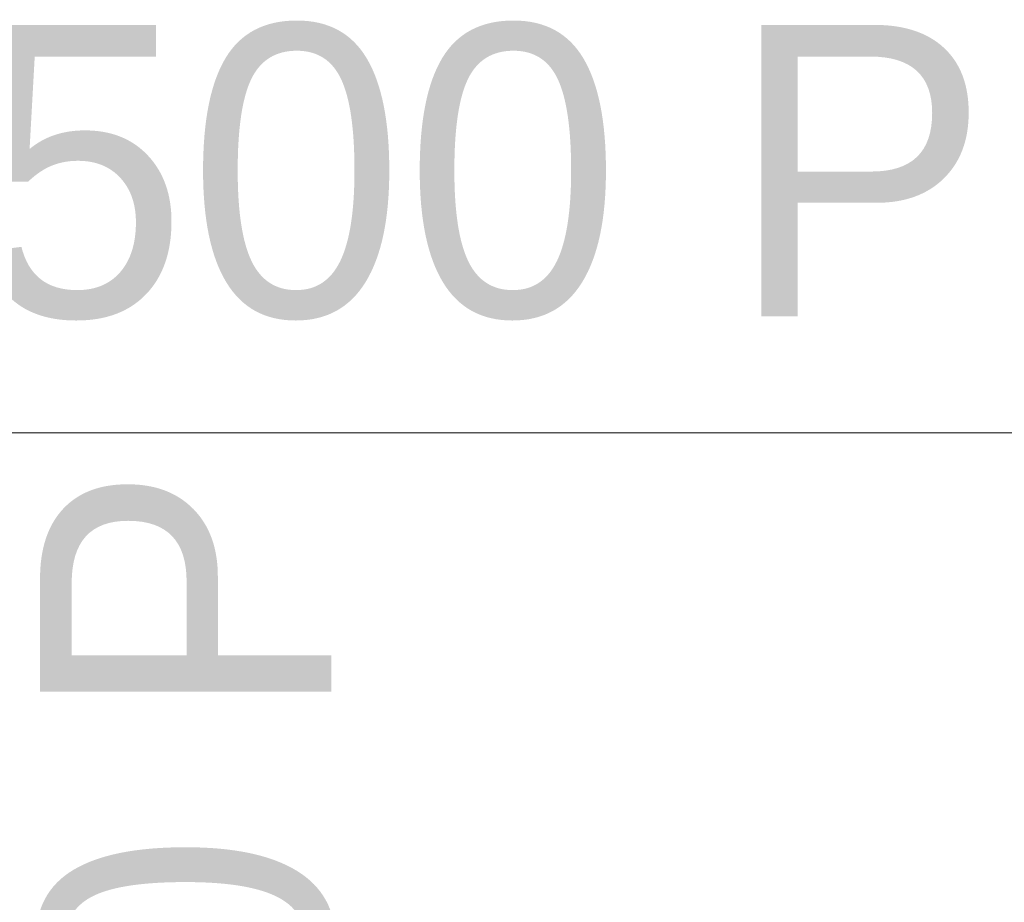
# Model space of a CAD drawing. Header units: millimetres. Extents: x -2233 to 61924, y -68080 to 6847.
# Tile 612 of 656: x 25728 to 26573, y -17482 to -16726. Entities that reach past the tile are written whole.
import ezdxf

# ---------------------------------------------------------------- set-up
doc = ezdxf.new("R2010")
doc.units = ezdxf.units.MM
doc.layers.add('COTAS_P', color=1, linetype='Continuous', lineweight=0)
doc.dimstyles.new('R19_100', dxfattribs={"dimtxt": 250, "dimasz": 150, "dimexe": 150, "dimexo": 80, "dimgap": 100, "dimtad": 1, "dimtih": 1, "dimtoh": 1, "dimdsep": 46, "dimcen": 0.09, "dimadec": 0, "dimazin": 0, "dimtfac": 1, "dimtdec": 4, "dimtofl": 0, "dimtmove": 0, "dimatfit": 3, "dimfxl": 1, "dimtolj": 1, "dimtzin": 0, "dimarcsym": 0})

# ---------------------------------------------------------------- blocks, each defined once
blk = doc.blocks.new('DIM_R27_34')
at = {"layer": 'COTAS_P'}
for p, q in [((24250.07, -17080), (24400.07, -17035)), ((26750.07, -17080), (26600.07, -17035)), ((24250.07, -17980), (24250.07, -17080)), ((24250.07, -17080), (26750.07, -17080)), ((24250.07, -17080), (24400.07, -17125)), ((26750.07, -17080), (26600.07, -17125)), ((26750.07, -17980), (26750.07, -17080))]:
    blk.add_line(p, q, dxfattribs=at)
blk.add_text('2500 P', height=250, dxfattribs=at).set_placement((25500.07, -16980))
blk = doc.blocks.new('DIM_R27_47')
at = {"layer": 'COTAS_P'}
for p, q in [((26095.07, -17655), (26050.07, -17805)), ((26795.07, -17655), (26095.07, -17655)), ((26095.07, -18305), (26095.07, -17655)), ((26095.07, -17655), (26140.07, -17805)), ((26095.07, -18305), (26050.07, -18155)), ((26095.07, -18305), (26140.07, -18155)), ((26795.07, -18305), (26095.07, -18305))]:
    blk.add_line(p, q, dxfattribs=at)
blk.add_text('650 P', height=250, rotation=90, dxfattribs=at).set_placement((25995.07, -17980))

msp = doc.modelspace()

# ---------------------------------------------------------------- dimensions: what is measured, and where the dimension line sits
at = {"layer": 'COTAS_P'}
for p1, p2, distance, picture, middle in [((24250.067, -17980), (26750.067, -17980), 900, 'DIM_R27_34', (25500.067, -17080)), ((26795.067, -18305), (26795.067, -17655), 700, 'DIM_R27_47', (26095.067, -17980))]:
    dim = msp.add_aligned_dim(p1=p1, p2=p2, distance=distance, text='<> P', dimstyle='R19_100', dxfattribs=at)
    dim.commit()
    dim.dimension.update_dxf_attribs({"geometry": picture, "text_midpoint": middle})

doc.saveas('drawing.dxf')
